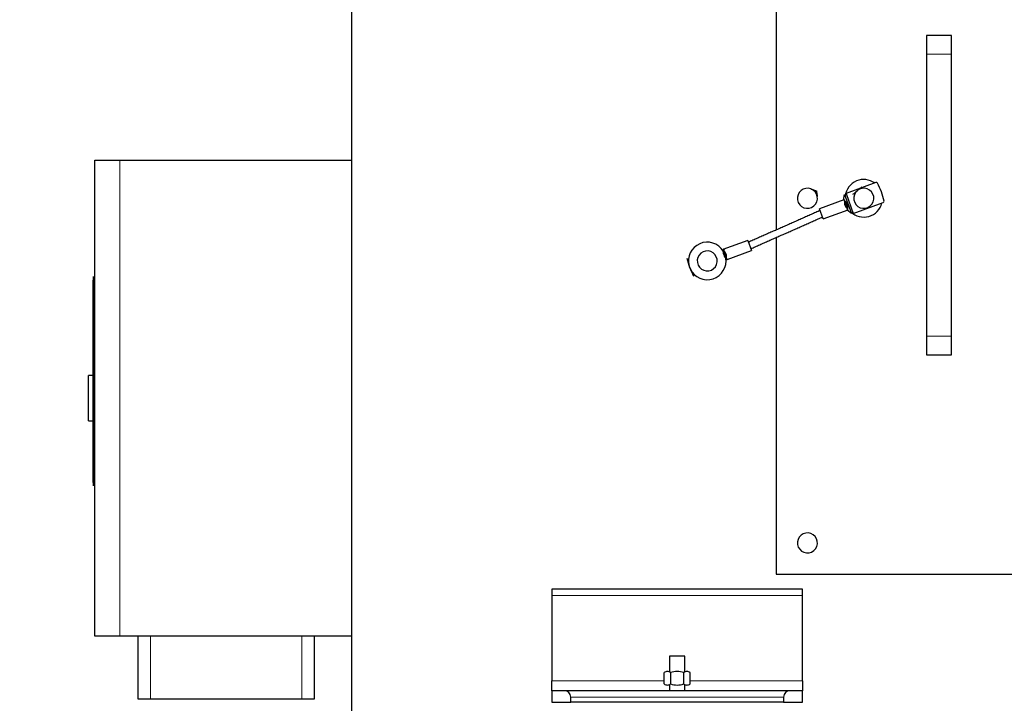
# Model space of a CAD drawing. Header units: inches. Extents: x 0 to 29700, y -16 to 21000.
# Tile 332 of 376: x 18545 to 19331, y 16388 to 16933. Entities that reach past the tile are written whole.
import ezdxf

# ---------------------------------------------------------------- set-up
doc = ezdxf.new("R2010")
doc.units = ezdxf.units.IN
doc.layers.add('254', color=7, linetype='Continuous', true_color=0xffffff)
doc.styles.add('latin_extended', font='simplex.shx')
doc.dimstyles.get("Standard").update_dxf_attribs({"dimtxt": 0.18, "dimasz": 0.18, "dimexe": 0.18, "dimexo": 0.0625, "dimgap": 0.09, "dimtad": 0, "dimtih": 1, "dimtoh": 1, "dimdec": 4, "dimzin": 0, "dimdsep": 46, "dimtxsty": 'Standard', "dimcen": 0.09, "dimadec": 0, "dimazin": 0, "dimtfac": 1, "dimtdec": 4, "dimtofl": 0, "dimtmove": 0, "dimatfit": 3, "dimfxl": 1, "dimtolj": 1, "dimtzin": 0, "dimarcsym": 0})

# ---------------------------------------------------------------- blocks, each defined once
blk = doc.blocks.new('_U5')
at = {"layer": '254', "color": 3, "linetype": 'Continuous', "lineweight": 13, "transparency": 16777216}
for p, q in [((27220.43, 17368.72), (27220.43, 13173.69)), ((18363.86, 15513.19), (18363.86, 13173.69)), ((18538.86, 13223.69), (27045.43, 13223.69))]:
    blk.add_line(p, q, dxfattribs=at)
at = {"layer": '254', "color": 3, "transparency": 16777216}
for points in [[(18538.86, 13252.86), (18538.86, 13194.52), (18363.86, 13223.69)], [(27045.43, 13194.52), (27045.43, 13252.86), (27220.43, 13223.69)]]:
    blk.add_solid(points, dxfattribs=at)
at = {"layer": 'Defpoints', "color": 0, "transparency": 16777216}
for p in [(27220.43, 17418.72), (18363.86, 15563.19), (27220.43, 13223.69)]:
    blk.add_point(p, dxfattribs=at)
at = {"layer": '254', "color": 2, "lineweight": 13, "transparency": 16777216, "insert": (22483.81, 13486.19), "char_height": 175, "attachment_point": 1, "style": 'latin_extended'}
blk.add_mtext('\\A1;8857', dxfattribs=at)

msp = doc.modelspace()

# ---------------------------------------------------------------- linework, layer by layer
at = {"layer": '254', "color": 2, "linetype": 'Continuous', "lineweight": 25}
for p, q in [((19148.36, 17090.694), (19148.36, 16765.381)), ((18809.36, 17003.694), (18809.36, 16378.694)), ((19288.36, 16920.694), (19268.36, 16920.694)), ((19268.36, 16920.694), (19268.36, 16905.694)), ((19288.36, 16905.694), (19288.36, 16920.694)), ((19268.36, 16905.694), (19268.36, 16680.694)), ((19288.36, 16680.694), (19288.36, 16905.694)), ((18604.36, 16821.194), (18624.36, 16821.194)), ((18604.36, 16441.194), (18604.36, 16821.194)), ((18624.36, 16821.194), (18809.358, 16821.194)), ((19228.077, 16803.276), (19204.177, 16794.577)), ((19202.544, 16789.46), (19183.078, 16782.375)), ((19202.071, 16789.287), (19202.932, 16793.756)), ((19202.932, 16793.756), (19208.51, 16778.431)), ((19204.177, 16794.577), (19209.991, 16778.602)), ((19185.985, 16774.387), (19183.078, 16782.375)), ((19185.985, 16774.387), (19205.808, 16781.602)), ((19209.991, 16778.602), (19233.892, 16787.301)), ((19208.51, 16778.431), (19204.978, 16781.3)), ((19148.36, 16759.372), (19148.36, 16490.694)), ((19125.736, 16757), (19105.912, 16749.785)), ((19125.736, 16757), (19128.643, 16749.013)), ((19109.177, 16741.927), (19128.643, 16749.013)), ((18603.36, 16725.399), (18603.36, 16728.399)), ((18603.16, 16723.899), (18603.16, 16725.399)), ((18603.16, 16568.354), (18603.16, 16723.899)), ((18604.36, 16725.399), (18603.36, 16725.399)), ((18603.36, 16570.194), (18603.36, 16725.399)), ((19268.36, 16680.694), (19268.36, 16665.694)), ((19288.36, 16665.694), (19288.36, 16680.694)), ((19268.36, 16665.694), (19288.36, 16665.694)), ((18603.36, 16649.194), (18599.36, 16649.194)), ((18599.36, 16613.194), (18599.36, 16649.194)), ((18599.36, 16613.194), (18603.36, 16613.194)), ((18603.36, 16570.194), (18604.36, 16570.194)), ((18603.36, 16561.194), (18603.36, 16570.194)), ((18603.16, 16563.854), (18603.16, 16568.354)), ((19148.36, 16490.694), (19948.36, 16490.694)), ((19169.36, 16478.694), (18969.36, 16478.694)), ((18969.36, 16478.694), (18969.36, 16473.694)), ((19169.36, 16473.694), (19169.36, 16478.694)), ((18969.36, 16473.694), (18969.36, 16405.694)), ((19169.36, 16405.694), (19169.36, 16473.694)), ((18624.36, 16441.194), (18604.36, 16441.194)), ((18809.358, 16441.194), (18624.36, 16441.194)), ((18638.86, 16441.193), (18638.86, 16391.194)), ((18779.86, 16391.194), (18779.86, 16441.193)), ((19063.36, 16425.194), (19063.36, 16412.642)), ((19075.36, 16425.194), (19063.36, 16425.194)), ((19063.86, 16425.694), (19074.86, 16425.694)), ((19075.36, 16412.668), (19075.36, 16425.194)), ((19058.968, 16403.097), (19058.968, 16412.29)), ((19064.164, 16412.29), (19064.164, 16403.097)), ((19074.557, 16412.29), (19074.557, 16403.097)), ((19079.753, 16403.097), (19079.753, 16412.29)), ((18969.36, 16397.694), (18969.36, 16405.694)), ((19169.36, 16405.694), (19169.36, 16397.694)), ((18969.36, 16397.694), (18969.36, 16388.694)), ((18979.36, 16397.694), (18969.36, 16397.694)), ((19159.36, 16397.694), (18979.36, 16397.694)), ((19063.36, 16402.719), (19063.36, 16397.694)), ((19075.36, 16397.694), (19075.36, 16402.744)), ((19169.36, 16397.694), (19159.36, 16397.694)), ((19169.36, 16388.694), (19169.36, 16397.694)), ((18638.86, 16391.194), (18648.86, 16391.194)), ((18648.86, 16391.194), (18769.86, 16391.194)), ((18769.86, 16391.194), (18779.86, 16391.194)), ((18969.36, 16388.694), (18984.36, 16388.694)), ((18984.36, 16388.694), (18984.36, 16392.694)), ((19154.36, 16388.694), (18984.36, 16388.694)), ((19154.36, 16392.694), (19154.36, 16388.694)), ((19154.36, 16388.694), (19169.36, 16388.694))]:
    msp.add_line(p, q, dxfattribs=at)
at = {"layer": '254', "color": 110, "linetype": 'Continuous', "lineweight": 13}
for p, q in [((19288.36, 16905.694), (19268.36, 16905.694)), ((18624.36, 16821.194), (18624.36, 16441.194)), ((19288.36, 16680.694), (19268.36, 16680.694)), ((19169.36, 16473.694), (18969.36, 16473.694)), ((18648.86, 16391.194), (18648.86, 16441.193)), ((18769.86, 16441.193), (18769.86, 16391.194)), ((18969.36, 16405.694), (19058.97, 16405.694)), ((19079.751, 16405.694), (19169.36, 16405.694)), ((18984.36, 16392.694), (19154.36, 16392.694))]:
    msp.add_line(p, q, dxfattribs=at)
at = {"layer": '254', "color": 2, "linetype": 'Continuous', "lineweight": 25}
for centre, radius, start, end in [((19218.36, 16790.694), 15, 54.517674, 112.522674), ((19173.36, 16790.694), 8, 69.645331, 129.645331), ((19173.36, 16790.694), 8, 9.645331, 69.645331), ((19218.36, 16790.694), 15, 112.522674, 173.733924), ((19218.36, 16790.694), 8, 69.645331, 129.645331), ((19218.36, 16790.694), 8, 9.645331, 69.645331), ((19228.419, 16802.336), 1, 28.626927, 110), ((19184.531, 16778.381), 51, 11.373073, 28.626927), ((19173.36, 16790.694), 8, 129.645331, 189.645331), ((19173.36, 16790.694), 8, 309.645331, 9.645331), ((19218.36, 16790.694), 8, 129.645331, 189.645331), ((19218.36, 16790.694), 8, 309.645331, 9.645331), ((19173.36, 16790.694), 8, 189.645331, 249.645331), ((19173.36, 16790.694), 8, 249.645331, 309.645331), ((19218.36, 16790.694), 15, 226.271424, 345.476424), ((19218.36, 16790.694), 8, 189.645331, 249.645331), ((19218.36, 16790.694), 8, 249.645331, 309.645331), ((19233.55, 16788.241), 1, 290, 11.373073), ((19093.36, 16740.694), 15, 31.370625, 0), ((19127.189, 16753.006), 51, 191.373073, 208.626927), ((19093.36, 16740.694), 8, 129.645331, 189.645331), ((19093.36, 16740.694), 8, 69.645331, 129.645331), ((19093.36, 16740.694), 8, 9.645331, 69.645331), ((19093.36, 16740.694), 15, 0, 8.64), ((19093.36, 16740.694), 8, 189.645331, 249.645331), ((19093.36, 16740.694), 8, 249.645331, 309.645331), ((19093.36, 16740.694), 8, 309.645331, 9.645331), ((19173.36, 16515.694), 8, 69.645331, 129.645331), ((19173.36, 16515.694), 8, 9.645331, 69.645331), ((19173.36, 16515.694), 8, 129.645331, 189.645331), ((19173.36, 16515.694), 8, 189.645331, 249.645331), ((19173.36, 16515.694), 8, 309.645331, 9.645331), ((19173.36, 16515.694), 8, 249.645331, 309.645331), ((18979.36, 16392.694), 5, 0, 90), ((19159.36, 16392.694), 5, 90, 180)]:
    msp.add_arc(centre, radius, start, end, dxfattribs=at)
for centre, major_axis, ratio, start_param, end_param in [((19199.789, 16783.934), (3.071, 5.529), 0.1962398, 5.743447, 6.7497342), ((19205.607, 16786.052), (-1.454, 3.994), 0.5714286, 0.7621101, 2.3794825), ((19202.902, 16785.067), (-0.941, 2.584), 0.5714286, 3.7088412, 5.7159367), ((19202.902, 16785.067), (-1.454, 3.994), 0.5714286, 3.3857697, 5.6648602), ((19108.819, 16746.32), (-1.454, 3.994), 0.5714286, 0.2441771, 2.3399038), ((19106.113, 16745.335), (-1.454, 3.994), 0.5714286, 3.9037028, 5.5210752), ((19108.819, 16746.32), (-0.941, 2.584), 0.5714286, 0.5672486, 2.5743441), ((19111.932, 16747.453), (3.071, 5.529), 0.1962398, 2.6018544, 3.6081415)]:
    msp.add_ellipse(centre, major_axis=major_axis, ratio=ratio, start_param=start_param, end_param=end_param, dxfattribs=at)
for points, knots in [([(19176.143, 16798.194), (19176.161, 16798.187), (19176.198, 16798.174), (19176.253, 16798.153), (19176.307, 16798.133), (19176.362, 16798.113), (19176.416, 16798.093), (19176.471, 16798.072), (19176.525, 16798.052), (19176.579, 16798.032), (19176.634, 16798.012), (19176.688, 16797.992), (19176.742, 16797.971), (19176.797, 16797.951), (19176.851, 16797.931), (19176.905, 16797.911), (19176.959, 16797.891), (19177.014, 16797.871), (19177.068, 16797.851), (19177.122, 16797.831), (19177.176, 16797.81), (19177.231, 16797.79), (19177.285, 16797.77), (19177.339, 16797.75), (19177.394, 16797.73), (19177.448, 16797.71), (19177.503, 16797.69), (19177.557, 16797.669), (19177.612, 16797.649), (19177.667, 16797.629), (19177.721, 16797.609), (19177.776, 16797.589), (19177.831, 16797.568), (19177.886, 16797.548), (19177.941, 16797.527), (19177.997, 16797.507), (19178.052, 16797.487), (19178.107, 16797.466), (19178.163, 16797.446), (19178.218, 16797.425), (19178.274, 16797.404), (19178.355, 16797.374), (19178.462, 16797.335), (19178.593, 16797.286), (19178.725, 16797.237), (19178.857, 16797.188), (19178.99, 16797.138), (19179.122, 16797.089), (19179.255, 16797.04), (19179.388, 16796.99), (19179.522, 16796.941), (19179.656, 16796.891), (19179.791, 16796.841), (19179.926, 16796.791), (19180.062, 16796.74), (19180.199, 16796.689), (19180.336, 16796.639), (19180.428, 16796.605), (19180.473, 16796.588)], [0, 0, 0, 0, 0.0124612, 0.0249052, 0.0373336, 0.0497479, 0.0621495, 0.0745399, 0.0869207, 0.0992933, 0.1116593, 0.12402, 0.1363771, 0.1487319, 0.1610859, 0.1734407, 0.1857977, 0.1981584, 0.2105242, 0.2228965, 0.2352769, 0.2476667, 0.2600674, 0.2724804, 0.2849071, 0.297349, 0.3098073, 0.3222837, 0.3347793, 0.3472956, 0.3598339, 0.3723956, 0.384982, 0.3975945, 0.4102344, 0.422903, 0.4356015, 0.4483313, 0.4610937, 0.4738898, 0.486721, 0.4995885, 0.5299313, 0.560339, 0.5908256, 0.6214045, 0.6520892, 0.6828923, 0.7138264, 0.7449036, 0.7761357, 0.8075339, 0.8391092, 0.8708723, 0.9028333, 0.935002, 0.9673879, 1, 1, 1, 1]), ([(19180.473, 16796.588), (19180.478, 16796.563), (19180.486, 16796.513), (19180.499, 16796.438), (19180.512, 16796.363), (19180.524, 16796.289), (19180.537, 16796.215), (19180.549, 16796.141), (19180.562, 16796.067), (19180.574, 16795.994), (19180.587, 16795.92), (19180.599, 16795.847), (19180.612, 16795.774), (19180.624, 16795.701), (19180.637, 16795.628), (19180.649, 16795.555), (19180.661, 16795.483), (19180.674, 16795.41), (19180.686, 16795.338), (19180.698, 16795.266), (19180.711, 16795.194), (19180.723, 16795.122), (19180.735, 16795.05), (19180.747, 16794.978), (19180.76, 16794.906), (19180.772, 16794.834), (19180.784, 16794.763), (19180.796, 16794.691), (19180.808, 16794.62), (19180.821, 16794.548), (19180.833, 16794.477), (19180.845, 16794.406), (19180.86, 16794.319), (19180.877, 16794.217), (19180.897, 16794.1), (19180.916, 16793.984), (19180.936, 16793.868), (19180.955, 16793.752), (19180.975, 16793.637), (19180.994, 16793.522), (19181.014, 16793.407), (19181.033, 16793.293), (19181.052, 16793.179), (19181.072, 16793.064), (19181.091, 16792.95), (19181.111, 16792.836), (19181.13, 16792.722), (19181.15, 16792.608), (19181.169, 16792.493), (19181.189, 16792.379), (19181.208, 16792.264), (19181.228, 16792.149), (19181.241, 16792.072), (19181.247, 16792.034)], [0, 0, 0, 0, 0.0168622, 0.0336626, 0.0504024, 0.0670828, 0.0837051, 0.1002705, 0.1167804, 0.1332362, 0.1496391, 0.1659906, 0.1822922, 0.1985452, 0.2147512, 0.2309116, 0.247028, 0.2631019, 0.279135, 0.2951288, 0.311085, 0.3270052, 0.3428912, 0.3587447, 0.3745674, 0.3903611, 0.4061276, 0.4218687, 0.4375863, 0.4532822, 0.4689584, 0.4846167, 0.5002592, 0.5259457, 0.551494, 0.5769143, 0.6022167, 0.6274117, 0.6525099, 0.6775221, 0.7024591, 0.727332, 0.7521522, 0.776931, 0.8016798, 0.8264103, 0.8511341, 0.875863, 0.9006089, 0.9253835, 0.950199, 0.9750671, 1, 1, 1, 1]), ([(19205.451, 16781.472), (19205.455, 16781.474), (19205.463, 16781.477), (19205.474, 16781.481), (19205.485, 16781.486), (19205.496, 16781.49), (19205.506, 16781.495), (19205.517, 16781.5), (19205.526, 16781.505), (19205.536, 16781.51), (19205.546, 16781.515), (19205.555, 16781.52), (19205.564, 16781.525), (19205.572, 16781.531), (19205.581, 16781.536), (19205.589, 16781.542), (19205.597, 16781.548), (19205.604, 16781.554), (19205.611, 16781.56), (19205.618, 16781.566), (19205.625, 16781.572), (19205.632, 16781.578), (19205.638, 16781.585), (19205.644, 16781.591), (19205.65, 16781.598), (19205.655, 16781.604), (19205.661, 16781.611), (19205.666, 16781.618), (19205.67, 16781.625), (19205.675, 16781.632), (19205.679, 16781.639), (19205.683, 16781.646), (19205.687, 16781.654), (19205.69, 16781.661), (19205.694, 16781.669), (19205.696, 16781.676), (19205.699, 16781.684), (19205.702, 16781.692), (19205.704, 16781.7), (19205.706, 16781.708), (19205.707, 16781.716), (19205.709, 16781.724), (19205.71, 16781.732), (19205.711, 16781.741), (19205.711, 16781.749), (19205.712, 16781.758), (19205.712, 16781.766), (19205.712, 16781.775), (19205.711, 16781.784), (19205.711, 16781.793), (19205.71, 16781.802), (19205.709, 16781.811), (19205.707, 16781.82), (19205.706, 16781.829), (19205.704, 16781.839), (19205.702, 16781.848), (19205.699, 16781.858), (19205.697, 16781.867), (19205.694, 16781.877), (19205.689, 16781.89), (19205.684, 16781.906), (19205.676, 16781.926), (19205.667, 16781.947), (19205.657, 16781.967), (19205.645, 16781.988), (19205.633, 16782.01), (19205.62, 16782.031), (19205.606, 16782.053), (19205.591, 16782.076), (19205.575, 16782.098), (19205.558, 16782.121), (19205.54, 16782.145), (19205.521, 16782.168), (19205.501, 16782.192), (19205.48, 16782.217), (19205.458, 16782.242), (19205.435, 16782.266), (19205.411, 16782.292), (19205.387, 16782.317), (19205.361, 16782.343), (19205.334, 16782.37), (19205.306, 16782.396), (19205.277, 16782.423), (19205.247, 16782.45), (19205.216, 16782.477), (19205.185, 16782.505), (19205.152, 16782.533), (19205.118, 16782.561), (19205.095, 16782.58), (19205.083, 16782.589)], [0, 0, 0, 0, 0.0092933, 0.0185579, 0.0277942, 0.0370025, 0.0461831, 0.0553365, 0.0644629, 0.0735627, 0.0826363, 0.0916841, 0.1007063, 0.1097033, 0.1186756, 0.1276235, 0.1365474, 0.1454476, 0.1543246, 0.1631786, 0.1720102, 0.1808196, 0.1896073, 0.1983737, 0.2071192, 0.2158442, 0.224549, 0.2332342, 0.2419, 0.250547, 0.2591754, 0.2677859, 0.2763787, 0.2849543, 0.2935131, 0.3020555, 0.310582, 0.3190931, 0.327589, 0.3360704, 0.3445376, 0.352991, 0.3614312, 0.3698585, 0.3782734, 0.3866764, 0.3950679, 0.4034484, 0.4118182, 0.420178, 0.4285281, 0.4368689, 0.4452011, 0.453525, 0.461841, 0.4701498, 0.4784516, 0.486747, 0.4950366, 0.5033206, 0.5197677, 0.5362316, 0.5527162, 0.5692251, 0.5857618, 0.6023301, 0.6189336, 0.6355757, 0.6522601, 0.6689902, 0.6857697, 0.7026019, 0.7194903, 0.7364383, 0.7534492, 0.7705264, 0.7876731, 0.8048927, 0.8221883, 0.8395631, 0.8570202, 0.8745627, 0.8921936, 0.9099159, 0.9277326, 0.9456465, 0.9636605, 0.9817774, 1, 1, 1, 1]), ([(19204.864, 16781.393), (19204.871, 16781.393), (19204.886, 16781.393), (19204.907, 16781.393), (19204.928, 16781.394), (19204.949, 16781.394), (19204.969, 16781.395), (19204.989, 16781.396), (19205.009, 16781.397), (19205.029, 16781.398), (19205.048, 16781.399), (19205.067, 16781.4), (19205.086, 16781.402), (19205.105, 16781.403), (19205.123, 16781.405), (19205.141, 16781.407), (19205.158, 16781.409), (19205.176, 16781.411), (19205.193, 16781.413), (19205.21, 16781.415), (19205.226, 16781.418), (19205.242, 16781.42), (19205.258, 16781.423), (19205.274, 16781.426), (19205.289, 16781.429), (19205.304, 16781.432), (19205.319, 16781.435), (19205.334, 16781.438), (19205.348, 16781.441), (19205.362, 16781.445), (19205.375, 16781.448), (19205.389, 16781.452), (19205.402, 16781.456), (19205.415, 16781.46), (19205.427, 16781.464), (19205.439, 16781.468), (19205.447, 16781.471), (19205.451, 16781.472)], [0, 0, 0, 0, 0.0306933, 0.0612539, 0.0916824, 0.1219795, 0.1521459, 0.1821822, 0.2120892, 0.2418674, 0.2715176, 0.3010405, 0.3304368, 0.3597073, 0.3888526, 0.4178736, 0.4467709, 0.4755453, 0.5041976, 0.5327286, 0.5611391, 0.5894298, 0.6176016, 0.6456553, 0.6735917, 0.7014118, 0.7291162, 0.756706, 0.7841819, 0.8115448, 0.8387958, 0.8659356, 0.8929651, 0.9198854, 0.9466973, 0.9734019, 1, 1, 1, 1]), ([(19106.269, 16749.915), (19106.266, 16749.913), (19106.258, 16749.911), (19106.247, 16749.906), (19106.236, 16749.902), (19106.225, 16749.897), (19106.215, 16749.892), (19106.204, 16749.888), (19106.194, 16749.883), (19106.185, 16749.878), (19106.175, 16749.872), (19106.166, 16749.867), (19106.157, 16749.862), (19106.149, 16749.856), (19106.14, 16749.851), (19106.132, 16749.845), (19106.124, 16749.839), (19106.117, 16749.834), (19106.109, 16749.828), (19106.102, 16749.822), (19106.096, 16749.815), (19106.089, 16749.809), (19106.083, 16749.803), (19106.077, 16749.796), (19106.071, 16749.79), (19106.065, 16749.783), (19106.06, 16749.776), (19106.055, 16749.769), (19106.05, 16749.762), (19106.046, 16749.755), (19106.042, 16749.748), (19106.038, 16749.741), (19106.034, 16749.734), (19106.031, 16749.726), (19106.027, 16749.719), (19106.024, 16749.711), (19106.022, 16749.703), (19106.019, 16749.695), (19106.017, 16749.687), (19106.015, 16749.679), (19106.014, 16749.671), (19106.012, 16749.663), (19106.011, 16749.655), (19106.01, 16749.646), (19106.009, 16749.638), (19106.009, 16749.629), (19106.009, 16749.621), (19106.009, 16749.612), (19106.009, 16749.603), (19106.01, 16749.594), (19106.011, 16749.585), (19106.012, 16749.576), (19106.014, 16749.567), (19106.015, 16749.558), (19106.017, 16749.548), (19106.019, 16749.539), (19106.022, 16749.53), (19106.024, 16749.52), (19106.027, 16749.51), (19106.031, 16749.497), (19106.037, 16749.481), (19106.045, 16749.461), (19106.054, 16749.441), (19106.064, 16749.42), (19106.075, 16749.399), (19106.087, 16749.378), (19106.1, 16749.356), (19106.114, 16749.334), (19106.129, 16749.312), (19106.145, 16749.289), (19106.163, 16749.266), (19106.181, 16749.242), (19106.2, 16749.219), (19106.22, 16749.195), (19106.24, 16749.17), (19106.262, 16749.146), (19106.285, 16749.121), (19106.309, 16749.095), (19106.334, 16749.07), (19106.36, 16749.044), (19106.387, 16749.018), (19106.415, 16748.991), (19106.444, 16748.964), (19106.474, 16748.937), (19106.505, 16748.91), (19106.536, 16748.882), (19106.569, 16748.854), (19106.603, 16748.826), (19106.626, 16748.807), (19106.638, 16748.798)], [0, 0, 0, 0, 0.0092933, 0.0185579, 0.0277942, 0.0370025, 0.0461831, 0.0553365, 0.0644629, 0.0735627, 0.0826363, 0.0916841, 0.1007063, 0.1097034, 0.1186757, 0.1276235, 0.1365474, 0.1454476, 0.1543246, 0.1631786, 0.1720102, 0.1808196, 0.1896073, 0.1983738, 0.2071192, 0.2158442, 0.224549, 0.2332342, 0.2419, 0.250547, 0.2591755, 0.2677859, 0.2763787, 0.2849543, 0.2935131, 0.3020555, 0.310582, 0.3190931, 0.3275891, 0.3360704, 0.3445376, 0.3529911, 0.3614312, 0.3698585, 0.3782734, 0.3866764, 0.3950679, 0.4034484, 0.4118182, 0.420178, 0.4285281, 0.436869, 0.4452011, 0.453525, 0.461841, 0.4701498, 0.4784516, 0.4867471, 0.4950366, 0.5033206, 0.5197677, 0.5362316, 0.5527162, 0.5692251, 0.5857618, 0.6023301, 0.6189336, 0.6355757, 0.6522601, 0.6689902, 0.6857697, 0.7026019, 0.7194903, 0.7364383, 0.7534492, 0.7705264, 0.7876731, 0.8048927, 0.8221883, 0.8395631, 0.8570202, 0.8745627, 0.8921936, 0.9099159, 0.9277326, 0.9456465, 0.9636605, 0.9817774, 1, 1, 1, 1]), ([(19106.857, 16749.995), (19106.85, 16749.995), (19106.835, 16749.994), (19106.814, 16749.994), (19106.793, 16749.994), (19106.772, 16749.993), (19106.752, 16749.992), (19106.731, 16749.992), (19106.711, 16749.991), (19106.692, 16749.989), (19106.673, 16749.988), (19106.653, 16749.987), (19106.635, 16749.985), (19106.616, 16749.984), (19106.598, 16749.982), (19106.58, 16749.98), (19106.562, 16749.978), (19106.545, 16749.976), (19106.528, 16749.974), (19106.511, 16749.972), (19106.495, 16749.969), (19106.479, 16749.967), (19106.463, 16749.964), (19106.447, 16749.961), (19106.432, 16749.959), (19106.417, 16749.956), (19106.402, 16749.952), (19106.387, 16749.949), (19106.373, 16749.946), (19106.359, 16749.942), (19106.345, 16749.939), (19106.332, 16749.935), (19106.319, 16749.931), (19106.306, 16749.927), (19106.294, 16749.923), (19106.281, 16749.919), (19106.273, 16749.916), (19106.269, 16749.915)], [0, 0, 0, 0, 0.0306933, 0.0612539, 0.0916824, 0.1219795, 0.1521459, 0.1821822, 0.2120892, 0.2418674, 0.2715176, 0.3010405, 0.3304368, 0.3597073, 0.3888526, 0.4178736, 0.4467709, 0.4755453, 0.5041976, 0.5327286, 0.5611391, 0.5894298, 0.6176016, 0.6456553, 0.6735917, 0.7014118, 0.7291162, 0.756706, 0.7841819, 0.8115448, 0.8387958, 0.8659356, 0.8929651, 0.9198854, 0.9466973, 0.9734019, 1, 1, 1, 1])]:
    msp.add_open_spline(points, degree=3, knots=knots, dxfattribs=at)
for points, degree in [([(19213.256, 16796.854), (19214.46, 16797.851), (19215.654, 16798.841), (19216.813, 16799.801)], 3), ([(19209.7, 16793.907), (19210.85, 16794.86), (19212.051, 16795.855), (19213.256, 16796.854)], 3), ([(19183.591, 16780.965), (19154.914, 16768.285), (19126.249, 16755.59)], 2), ([(19128.13, 16750.423), (19156.806, 16763.102), (19185.472, 16775.797)], 2), ([(19061.566, 16413.094), (19060.687, 16413.094), (19059.814, 16412.778), (19058.968, 16412.29)], 3), ([(19064.164, 16412.29), (19063.324, 16412.775), (19062.446, 16413.094), (19061.566, 16413.094)], 3), ([(19069.36, 16413.094), (19067.59, 16413.094), (19065.864, 16412.781), (19064.164, 16412.29)], 3), ([(19074.557, 16412.29), (19072.861, 16412.779), (19071.124, 16413.094), (19069.36, 16413.094)], 3), ([(19077.155, 16413.094), (19076.269, 16413.094), (19075.407, 16412.781), (19074.557, 16412.29)], 3), ([(19079.753, 16412.29), (19078.905, 16412.779), (19078.037, 16413.094), (19077.155, 16413.094)], 3), ([(19058.968, 16403.097), (19059.814, 16402.609), (19060.687, 16402.294), (19061.566, 16402.294)], 3), ([(19061.566, 16402.294), (19062.446, 16402.294), (19063.324, 16402.612), (19064.164, 16403.097)], 3), ([(19064.164, 16403.097), (19065.864, 16402.607), (19067.59, 16402.294), (19069.36, 16402.294)], 3), ([(19069.36, 16402.294), (19071.124, 16402.294), (19072.861, 16402.608), (19074.557, 16403.097)], 3), ([(19074.557, 16403.097), (19075.407, 16402.607), (19076.269, 16402.294), (19077.155, 16402.294)], 3), ([(19077.155, 16402.294), (19078.037, 16402.294), (19078.905, 16402.608), (19079.753, 16403.097)], 3)]:
    msp.add_open_spline(points, degree=degree, dxfattribs=at)

# ---------------------------------------------------------------- dimensions: what is measured, and where the dimension line sits
at = {"layer": '254', "color": 2, "linetype": 'Continuous', "lineweight": 13}
dim = msp.add_linear_dim(base=(27220.427, 13223.692), p1=(18363.86, 15563.186), p2=(27220.427, 17418.716), dimstyle='Standard', override={"dimscale": 50, "dimtxt": 3.5, "dimasz": 3.5, "dimexe": 1, "dimexo": 1, "dimgap": 1.75, "dimtad": 1, "dimtih": 1, "dimtoh": 0, "dimdec": 0, "dimlfac": 1, "dimzin": 8, "dimdsep": 46, "dimlunit": 2, "dimtxsty": 'latin_extended', "dimsah": 1, "dimse1": 0, "dimse2": 0, "dimsd1": 0, "dimsd2": 0, "dimclrd": 3, "dimclre": 3, "dimclrt": 2, "dimtol": 0, "dimtm": -0.1, "dimtfac": 0.714286, "dimtdec": 3, "dimtofl": 1, "dimtmove": 0, "dimtzin": 8, "dimlwd": 13, "dimlwe": 13}, dxfattribs=at)
dim.commit()
dim.dimension.update_dxf_attribs({"geometry": '_U5', "text_midpoint": (22792.144, 13223.692), "dimtype": 160})

doc.saveas('drawing.dxf')
